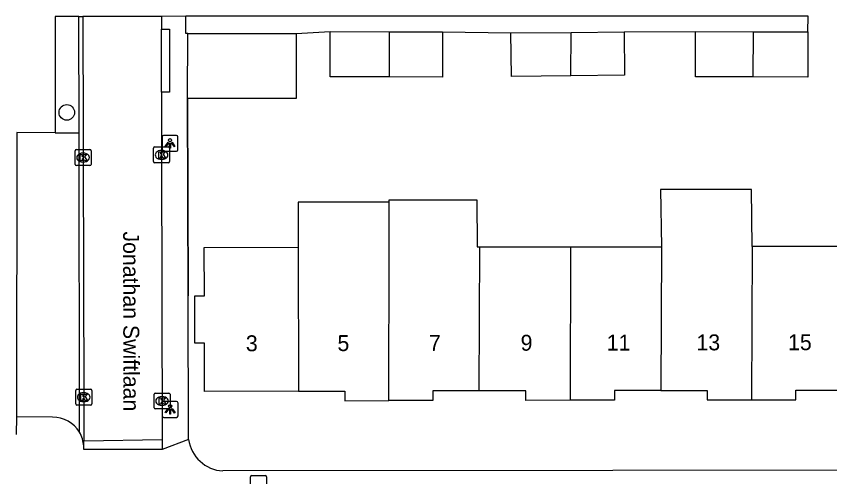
# Model space of a CAD drawing. Extents: x 160457 to 162082, y 388340 to 389736.
# Drawn here: x 161105.5 to 161156.6, y 388700.3 to 388729.2 of the extents above; entities that cross this region are included whole.
import ezdxf

# ---------------------------------------------------------------- set-up
doc = ezdxf.new("R2010")
doc.units = 0
for name, color, linetype in [('IMGEO_Boom', 7, 'Continuous'), ('IMGEO_Brandkraan', 7, 'Continuous'), ('IMGEO_Groenvoorziening', 7, 'Continuous'), ('IMGEO_Kolk', 7, 'Continuous'), ('IMGEO_Lichtpunt', 7, 'Continuous'), ('IMGEO_Muur', 7, 'Continuous'), ('IMGEO_Openbare_ruimte_label', 7, 'Continuous'), ('IMGEO_Pand', 7, 'Continuous'), ('IMGEO_Pand_nummerreeks', 7, 'Continuous'), ('IMGEO_Parkeervlak_open', 7, 'Continuous'), ('IMGEO_Rijbaan_lokaal_open', 7, 'Continuous'), ('IMGEO_Voetpad_open', 7, 'Continuous')]:
    doc.layers.add(name, color=color, linetype=linetype)

msp = doc.modelspace()

# ---------------------------------------------------------------- linework, layer by layer
at = {"layer": 'IMGEO_Boom'}
msp.add_circle((161108.71, 388723.155), 0.489, dxfattribs=at)
at = {"layer": 'IMGEO_Brandkraan'}
for p, q in [((161120.253, 388699.417), (161120.253, 388700.269)), ((161120.328, 388700.343), (161121.18, 388700.343)), ((161121.254, 388700.269), (161121.254, 388699.417))]:
    msp.add_line(p, q, dxfattribs=at)
for points in [[(161120.253, 388699.417), (161120.253, 388700.269)], [(161120.328, 388700.343), (161121.18, 388700.343)], [(161121.254, 388700.269), (161121.254, 388699.417)]]:
    msp.add_lwpolyline(points, dxfattribs=at)
for centre, start, end in [((161120.33, 388700.267), 91.552, 178.448), ((161120.33, 388700.267), 91.552, 178.448), ((161121.178, 388700.267), 1.552, 88.448), ((161121.178, 388700.267), 1.552, 88.448)]:
    msp.add_arc(centre, 0.0765, start, end, dxfattribs=at)
at = {"layer": 'IMGEO_Groenvoorziening'}
msp.add_lwpolyline([(161109.472, 388729.174), (161109.122, 388729.176), (161107.972, 388729.182), (161107.982, 388721.882)], dxfattribs=at)
at = {"layer": 'IMGEO_Kolk'}
for p, q in [((161109.235, 388719.892), (161109.235, 388720.744)), ((161109.31, 388720.818), (161110.162, 388720.818)), ((161110.236, 388720.744), (161110.236, 388719.892)), ((161114.164, 388720.063), (161114.164, 388720.915)), ((161114.239, 388720.989), (161115.091, 388720.989)), ((161114.652, 388720.769), (161114.677, 388720.769)), ((161115.165, 388720.915), (161115.165, 388720.063)), ((161109.723, 388720.598), (161109.748, 388720.598)), ((161114.675, 388720.209), (161114.65, 388720.209)), ((161110.162, 388719.818), (161109.31, 388719.818)), ((161109.746, 388720.038), (161109.721, 388720.038)), ((161115.091, 388719.989), (161114.239, 388719.989)), ((161109.275, 388704.84), (161109.275, 388705.692)), ((161109.35, 388705.766), (161110.202, 388705.766)), ((161109.763, 388705.546), (161109.788, 388705.546)), ((161110.276, 388705.692), (161110.276, 388704.84)), ((161114.195, 388704.602), (161114.195, 388705.454)), ((161114.27, 388705.528), (161115.122, 388705.528)), ((161114.683, 388705.308), (161114.708, 388705.308)), ((161115.196, 388705.454), (161115.196, 388704.602)), ((161109.786, 388704.986), (161109.761, 388704.986)), ((161110.202, 388704.766), (161109.35, 388704.766)), ((161115.122, 388704.528), (161114.27, 388704.528)), ((161114.706, 388704.748), (161114.681, 388704.748))]:
    msp.add_line(p, q, dxfattribs=at)
for points in [[(161109.235, 388719.892), (161109.235, 388720.744)], [(161109.31, 388720.818), (161110.162, 388720.818)], [(161110.236, 388720.744), (161110.236, 388719.892)], [(161114.164, 388720.063), (161114.164, 388720.915)], [(161114.239, 388720.989), (161115.091, 388720.989)], [(161114.485, 388720.689), (161114.608, 388720.689), (161114.608, 388720.538), (161114.738, 388720.689), (161114.902, 388720.689), (161114.756, 388720.538), (161114.909, 388720.289), (161114.757, 388720.289), (161114.672, 388720.453), (161114.608, 388720.386), (161114.608, 388720.289), (161114.485, 388720.289), (161114.485, 388720.689)], [(161115.165, 388720.915), (161115.165, 388720.063)], [(161109.556, 388720.518), (161109.679, 388720.518), (161109.679, 388720.367), (161109.809, 388720.518), (161109.973, 388720.518), (161109.827, 388720.367), (161109.98, 388720.118), (161109.828, 388720.118), (161109.743, 388720.282), (161109.679, 388720.215), (161109.679, 388720.118), (161109.556, 388720.118), (161109.556, 388720.518)], [(161110.162, 388719.818), (161109.31, 388719.818)], [(161115.091, 388719.989), (161114.239, 388719.989)], [(161109.275, 388704.84), (161109.275, 388705.692)], [(161109.35, 388705.766), (161110.202, 388705.766)], [(161109.596, 388705.466), (161109.719, 388705.466), (161109.719, 388705.315), (161109.849, 388705.466), (161110.013, 388705.466), (161109.867, 388705.315), (161110.02, 388705.066), (161109.868, 388705.066), (161109.783, 388705.23), (161109.719, 388705.163), (161109.719, 388705.066), (161109.596, 388705.066), (161109.596, 388705.466)], [(161110.276, 388705.692), (161110.276, 388704.84)], [(161114.195, 388704.602), (161114.195, 388705.454)], [(161114.27, 388705.528), (161115.122, 388705.528)], [(161115.196, 388705.454), (161115.196, 388704.602)], [(161114.516, 388705.228), (161114.639, 388705.228), (161114.639, 388705.077), (161114.769, 388705.228), (161114.933, 388705.228), (161114.787, 388705.077), (161114.94, 388704.828), (161114.788, 388704.828), (161114.703, 388704.992), (161114.639, 388704.925), (161114.639, 388704.828), (161114.516, 388704.828), (161114.516, 388705.228)], [(161110.202, 388704.766), (161109.35, 388704.766)], [(161115.122, 388704.528), (161114.27, 388704.528)]]:
    msp.add_lwpolyline(points, dxfattribs=at)
for centre, start, end in [((161109.312, 388720.742), 91.552, 178.448), ((161109.312, 388720.742), 91.552, 178.448), ((161110.16, 388720.742), 1.552, 88.448), ((161110.16, 388720.742), 1.552, 88.448), ((161114.241, 388720.913), 91.552, 178.448), ((161114.241, 388720.913), 91.552, 178.448), ((161115.089, 388720.913), 1.552, 88.448), ((161115.089, 388720.913), 1.552, 88.448), ((161109.312, 388719.894), 181.552, 268.448), ((161109.312, 388719.894), 181.552, 268.448), ((161110.16, 388719.894), 271.552, 358.448), ((161110.16, 388719.894), 271.552, 358.448), ((161114.241, 388720.065), 181.552, 268.448), ((161114.241, 388720.065), 181.552, 268.448), ((161115.089, 388720.065), 271.552, 358.448), ((161115.089, 388720.065), 271.552, 358.448), ((161109.352, 388705.69), 91.552, 178.448), ((161109.352, 388705.69), 91.552, 178.448), ((161110.2, 388705.69), 1.552, 88.448), ((161110.2, 388705.69), 1.552, 88.448), ((161114.272, 388705.452), 91.552, 178.448), ((161114.272, 388705.452), 91.552, 178.448), ((161115.12, 388705.452), 1.552, 88.448), ((161115.12, 388705.452), 1.552, 88.448), ((161109.352, 388704.842), 181.552, 268.448), ((161109.352, 388704.842), 181.552, 268.448), ((161110.2, 388704.842), 271.552, 358.448), ((161110.2, 388704.842), 271.552, 358.448), ((161114.272, 388704.604), 181.552, 268.448), ((161114.272, 388704.604), 181.552, 268.448), ((161115.12, 388704.604), 271.552, 358.448), ((161115.12, 388704.604), 271.552, 358.448)]:
    msp.add_arc(centre, 0.0765, start, end, dxfattribs=at)
for centre, major_axis, ratio, start_param, end_param in [((161114.651, 388720.489), (-0.387, 0.002), 0.722429, 4.712389, 7.853982), ((161114.676, 388720.489), (-0.39, 0.002), 0.717154, 1.570796, 4.712389), ((161109.722, 388720.318), (-0.387, 0.002), 0.722429, 4.712389, 7.853982), ((161109.747, 388720.318), (-0.39, 0.002), 0.717154, 1.570796, 4.712389), ((161109.762, 388705.266), (-0.387, 0.002), 0.722429, 4.712389, 7.853982), ((161109.787, 388705.266), (-0.39, 0.002), 0.717154, 1.570796, 4.712389), ((161114.682, 388705.028), (-0.387, 0.002), 0.722429, 4.712389, 7.853982), ((161114.707, 388705.028), (-0.39, 0.002), 0.717154, 1.570796, 4.712389)]:
    msp.add_ellipse(centre, major_axis=major_axis, ratio=ratio, start_param=start_param, end_param=end_param, dxfattribs=at)
at = {"layer": 'IMGEO_Lichtpunt'}
for p, q in [((161115.6, 388721.712), (161114.792, 388721.712)), ((161115.6, 388721.712), (161114.792, 388721.712)), ((161114.698, 388721.617), (161114.698, 388720.81)), ((161114.698, 388721.617), (161114.698, 388720.81)), ((161115.694, 388720.81), (161115.694, 388721.617)), ((161115.694, 388720.81), (161115.694, 388721.617)), ((161114.792, 388720.716), (161115.6, 388720.716)), ((161114.792, 388720.716), (161115.6, 388720.716)), ((161114.705, 388704.899), (161114.705, 388704.092)), ((161114.705, 388704.899), (161114.705, 388704.092)), ((161115.607, 388704.994), (161114.799, 388704.994)), ((161115.607, 388704.994), (161114.799, 388704.994)), ((161115.701, 388704.092), (161115.701, 388704.899)), ((161115.701, 388704.092), (161115.701, 388704.899)), ((161114.799, 388703.998), (161115.607, 388703.998)), ((161114.799, 388703.998), (161115.607, 388703.998))]:
    msp.add_line(p, q, dxfattribs=at)
for points in [[(161115.072, 388721.281), (161115.111, 388721.253), (161114.923, 388720.991), (161114.885, 388721.018), (161115.072, 388721.281)], [(161115.174, 388721.233), (161115.221, 388721.233), (161115.221, 388720.911), (161115.174, 388720.911), (161115.174, 388721.233)], [(161115.284, 388721.253), (161115.322, 388721.28), (161115.509, 388721.018), (161115.47, 388720.99), (161115.284, 388721.253)], [(161115.079, 388704.563), (161115.118, 388704.535), (161114.93, 388704.273), (161114.892, 388704.3), (161115.079, 388704.563)], [(161115.181, 388704.515), (161115.228, 388704.515), (161115.228, 388704.193), (161115.181, 388704.193), (161115.181, 388704.515)], [(161115.291, 388704.535), (161115.329, 388704.562), (161115.516, 388704.3), (161115.477, 388704.272), (161115.291, 388704.535)]]:
    msp.add_lwpolyline(points, dxfattribs=at)
for centre in [(161115.197, 388721.415), (161115.204, 388704.697)]:
    msp.add_circle(centre, 0.0994, dxfattribs=at)
for centre, start, end in [((161114.792, 388721.617), 90, 180), ((161114.792, 388721.617), 90, 180), ((161115.6, 388721.617), 0, 90), ((161115.6, 388721.617), 0, 90), ((161114.792, 388720.81), 180, 270), ((161114.792, 388720.81), 180, 270), ((161115.6, 388720.81), 270, 0), ((161115.6, 388720.81), 270, 360), ((161114.799, 388704.899), 90, 180), ((161114.799, 388704.899), 90, 180), ((161115.607, 388704.899), 0, 90), ((161115.607, 388704.899), 0, 90), ((161114.799, 388704.092), 180, 270), ((161114.799, 388704.092), 180, 270), ((161115.607, 388704.092), 270, 0), ((161115.607, 388704.092), 270, 360)]:
    msp.add_arc(centre, 0.0946, start, end, dxfattribs=at)
at = {"layer": 'IMGEO_Muur'}
msp.add_lwpolyline([(161116.298, 388724.033), (161116.334, 388711.625)], dxfattribs=at)
at = {"layer": 'IMGEO_Pand'}
for points in [[(161116.298, 388724.033), (161116.312, 388728.116)], [(161123.133, 388728.116), (161123.119, 388724.033), (161116.298, 388724.033)], [(161116.312, 388728.116), (161123.133, 388728.116)], [(161128.986, 388725.384), (161125.249, 388725.396), (161125.258, 388728.237)], [(161125.258, 388728.237), (161128.992, 388728.225)], [(161128.986, 388725.384), (161128.992, 388728.225)], [(161132.324, 388728.215), (161132.315, 388725.374), (161128.986, 388725.384)], [(161128.992, 388728.225), (161132.324, 388728.215)], [(161136.621, 388728.146), (161140.392, 388728.182)], [(161140.386, 388725.455), (161136.648, 388725.418), (161136.621, 388728.146)], [(161143.737, 388728.215), (161143.763, 388725.487), (161140.386, 388725.455)], [(161140.386, 388725.455), (161140.392, 388728.182)], [(161140.392, 388728.182), (161143.737, 388728.215)], [(161151.827, 388725.385), (161148.207, 388725.396), (161148.216, 388728.237)], [(161148.216, 388728.237), (161151.839, 388728.225)], [(161151.839, 388728.225), (161151.827, 388725.385)], [(161155.282, 388728.215), (161155.273, 388725.374), (161151.827, 388725.385)], [(161151.839, 388728.225), (161155.282, 388728.215)], [(161151.783, 388714.729), (161151.743, 388718.322), (161146.017, 388718.307), (161146.073, 388714.72)], [(161128.969, 388717.518), (161128.969, 388717.66), (161134.482, 388717.669), (161134.487, 388714.702), (161134.663, 388714.702)], [(161128.969, 388717.518), (161123.249, 388717.509), (161123.253, 388714.683)], [(161128.942, 388705.05), (161128.963, 388714.693), (161128.969, 388717.518)], [(161123.267, 388705.637), (161117.367, 388705.625), (161117.362, 388708.665), (161116.763, 388708.665), (161116.759, 388711.625), (161117.358, 388711.625), (161117.352, 388714.674), (161123.253, 388714.683)], [(161123.253, 388714.683), (161123.267, 388705.637)], [(161134.622, 388705.661), (161134.663, 388714.702)], [(161134.663, 388714.702), (161140.363, 388714.711)], [(161140.363, 388714.711), (161140.342, 388705.073)], [(161140.363, 388714.711), (161146.073, 388714.72)], [(161146.073, 388714.72), (161146.032, 388705.684)], [(161151.783, 388714.729), (161151.743, 388705.096)], [(161157.493, 388714.739), (161151.783, 388714.729)], [(161123.267, 388705.637), (161126.171, 388705.643), (161126.172, 388705.044), (161128.942, 388705.05)], [(161134.622, 388705.661), (161131.703, 388705.655), (161131.704, 388705.055), (161128.942, 388705.05)], [(161140.342, 388705.073), (161137.554, 388705.067), (161137.553, 388705.667), (161134.622, 388705.661)], [(161146.032, 388705.684), (161143.123, 388705.678), (161143.124, 388705.078), (161140.342, 388705.073)], [(161146.032, 388705.684), (161148.953, 388705.69), (161148.954, 388705.09), (161151.743, 388705.096)], [(161151.743, 388705.096), (161154.524, 388705.101), (161154.523, 388705.701), (161157.443, 388705.707)]]:
    msp.add_lwpolyline(points, dxfattribs=at)
at = {"layer": 'IMGEO_Parkeervlak_open'}
for points in [[(161109.482, 388721.872), (161109.472, 388729.174)], [(161109.472, 388729.174), (161109.722, 388729.173)], [(161107.982, 388721.882), (161105.576, 388721.898), (161105.543, 388704.034)], [(161107.982, 388721.882), (161109.132, 388721.874), (161109.482, 388721.872)], [(161109.508, 388703.059), (161109.482, 388721.872)]]:
    msp.add_lwpolyline(points, dxfattribs=at)
at = {"layer": 'IMGEO_Rijbaan_lokaal_open'}
for points in [[(161114.66, 388729.191), (161109.722, 388729.173)], [(161109.722, 388729.173), (161109.734, 388721.871), (161109.737, 388720.318), (161109.777, 388705.266), (161109.777, 388702.696), (161109.777, 388702.516)], [(161114.66, 388729.191), (161114.66, 388728.395)], [(161114.66, 388724.434), (161114.66, 388728.395)], [(161114.66, 388724.434), (161114.663, 388720.484), (161114.701, 388702.617)], [(161109.777, 388702.516), (161114.701, 388702.617)], [(161109.777, 388702.192), (161109.777, 388702.292), (161109.777, 388702.516)], [(161114.701, 388702.617), (161114.702, 388701.987)], [(161114.702, 388701.987), (161109.777, 388701.976), (161109.777, 388702.192)]]:
    msp.add_lwpolyline(points, dxfattribs=at)
at = {"layer": 'IMGEO_Voetpad_open'}
for points in [[(161116.185, 388729.196), (161114.66, 388729.191)], [(161155.282, 388728.215), (161155.285, 388729.196), (161116.185, 388729.196)], [(161116.312, 388728.116), (161116.188, 388728.105), (161116.185, 388729.196)], [(161114.66, 388728.395), (161115.158, 388728.395), (161115.159, 388724.434), (161114.66, 388724.434)], [(161123.133, 388728.116), (161125.258, 388728.237)], [(161132.324, 388728.215), (161136.621, 388728.146)], [(161143.737, 388728.215), (161148.216, 388728.237)], [(161116.36, 388702.613), (161116.334, 388711.625), (161116.298, 388724.033)], [(161105.543, 388704.034), (161105.528, 388702.923)], [(161107.818, 388704.004), (161105.543, 388704.034)], [(161116.36, 388702.613), (161114.702, 388701.987)], [(161216.636, 388688.789), (161192.056, 388700.701), (161118.515, 388700.631)]]:
    msp.add_lwpolyline(points, dxfattribs=at)
for centre, radius, start, end in [((161107.842, 388702.064), 1.941, 30.8599, 90.7147), ((161107.839, 388702.066), 1.942, 3.7226, 30.752), ((161118.655, 388702.946), 2.319, 188.2472, 266.5419)]:
    msp.add_arc(centre, radius, start, end, dxfattribs=at)

# ---------------------------------------------------------------- texts
at = {"layer": 'IMGEO_Openbare_ruimte_label'}
msp.add_text('Jonathan Swiftlaan', height=1, rotation=270.1146, dxfattribs=at).set_placement((161112.248, 388715.678))
at = {"layer": 'IMGEO_Pand_nummerreeks'}
for s, rotation, p in [('3', 0.1154, (161119.964, 388708.151)), ('5', 0.1146, (161125.719, 388708.162)), ('7', 0.1146, (161131.473, 388708.174)), ('9', 0.1154, (161137.228, 388708.186)), ('11', 0.1154, (161142.636, 388708.195)), ('13', 0.1154, (161148.276, 388708.207)), ('15', 0.1154, (161154.031, 388708.218))]:
    msp.add_text(s, height=1, rotation=rotation, dxfattribs=at).set_placement(p)

doc.saveas('drawing.dxf')
